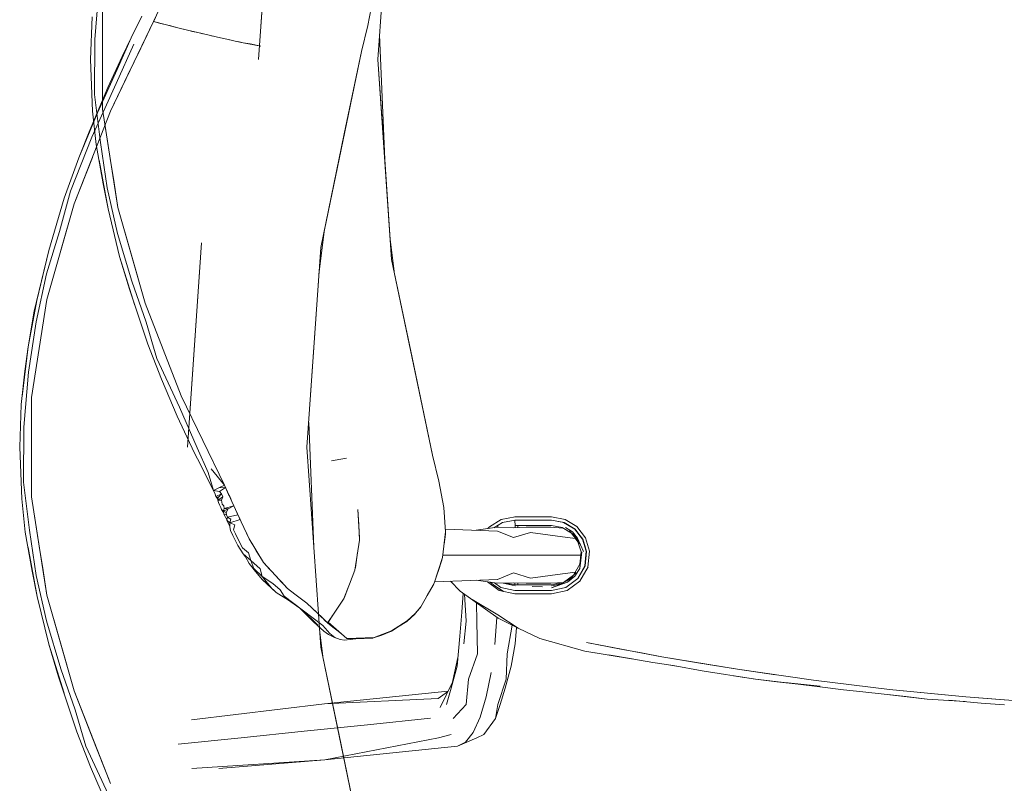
# Model space of a CAD drawing. Header units: millimetres. Extents: x 2 to 902, y -447 to 199.
# Tile 844 of 1056: x 33.993 to 34.723, y 181.489 to 182.055. Entities that reach past the tile are written whole.
import ezdxf

# ---------------------------------------------------------------- set-up
doc = ezdxf.new("R2010")
doc.units = ezdxf.units.MM
doc.header["$MEASUREMENT"] = 0
doc.layers.add('IFC-Elemento de mobília-Contorno', color=152, linetype='Continuous', lineweight=5)

msp = doc.modelspace()

# ---------------------------------------------------------------- linework, layer by layer
at = {"layer": 'IFC-Elemento de mobília-Contorno', "color": 7, "lineweight": 5}
for p, q in [((34.17043, 182.02496), (34.1808, 182.17622)), ((34.25885, 182.02496), (34.26899, 182.17288)), ((34.17043, 182.02496), (34.17561, 182.10059)), ((34.25885, 182.02496), (34.26392, 182.09892)), ((34.04906, 182.03996), (34.0525, 182.08052)), ((34.09267, 182.05308), (34.09956, 182.06766)), ((34.25147, 182.05014), (34.25518, 182.06966)), ((34.05484, 181.98817), (34.05485, 182.06173)), ((34.04604, 182.02498), (34.0471, 182.05663)), ((34.0607, 181.98676), (34.09267, 182.05308)), ((34.0761, 182.04109), (34.084, 182.05722)), ((34.08316, 182.03334), (34.09267, 182.05308)), ((34.09267, 182.05308), (34.09404, 182.05596)), ((34.09267, 182.05308), (34.10125, 182.0509)), ((34.09267, 182.05308), (34.09783, 182.05177)), ((34.09783, 182.05177), (34.10125, 182.0509)), ((34.10125, 182.0509), (34.1096, 182.04881)), ((34.10125, 182.0509), (34.10542, 182.04986)), ((34.10542, 182.04986), (34.1096, 182.04881)), ((34.1096, 182.04881), (34.11768, 182.04683)), ((34.1096, 182.04881), (34.11364, 182.04783)), ((34.11364, 182.04783), (34.11768, 182.04683)), ((34.11768, 182.04683), (34.12548, 182.04496)), ((34.11768, 182.04683), (34.12158, 182.0459)), ((34.12158, 182.0459), (34.12548, 182.04496)), ((34.12548, 182.04496), (34.13295, 182.04321)), ((34.12548, 182.04496), (34.12921, 182.04409)), ((34.13295, 182.04321), (34.14008, 182.04159)), ((34.13295, 182.04321), (34.13652, 182.0424)), ((34.24665, 182.03088), (34.25147, 182.05014)), ((34.26011, 182.04333), (34.26392, 181.95099)), ((34.04893, 181.99916), (34.04906, 182.03996)), ((34.06492, 182.00729), (34.07814, 182.03642)), ((34.06557, 182.01772), (34.0761, 182.04109)), ((34.0694, 182.02726), (34.0761, 182.04109)), ((34.14008, 182.04159), (34.14684, 182.04008)), ((34.14008, 182.04159), (34.14346, 182.04083)), ((34.14684, 182.04008), (34.1532, 182.03872)), ((34.14684, 182.04008), (34.15002, 182.03941)), ((34.15002, 182.03941), (34.1532, 182.03872)), ((34.1532, 182.03872), (34.15914, 182.0375)), ((34.1532, 182.03872), (34.15617, 182.03811)), ((34.15617, 182.03811), (34.15914, 182.0375)), ((34.15914, 182.0375), (34.16415, 182.03654)), ((34.15914, 182.0375), (34.17201, 182.03502)), ((34.16415, 182.03654), (34.17201, 182.03502)), ((34.07364, 182.01361), (34.08316, 182.03334)), ((34.21643, 181.88584), (34.24665, 182.03088)), ((34.23394, 181.96989), (34.24665, 182.03088)), ((34.04604, 182.02498), (34.04751, 181.98676)), ((34.05878, 182.00429), (34.0694, 182.02726)), ((34.25885, 182.02496), (34.26899, 181.87703)), ((34.25885, 182.02496), (34.26392, 181.95099)), ((34.05101, 181.98561), (34.06557, 182.01772)), ((34.04704, 181.96755), (34.06492, 182.00729)), ((34.0607, 181.98676), (34.07364, 182.01361)), ((34.04502, 181.97144), (34.05878, 182.00429)), ((34.04893, 181.99916), (34.05327, 181.96348)), ((34.03389, 181.91819), (34.0607, 181.98676)), ((34.03739, 181.95223), (34.05101, 181.98561)), ((34.04751, 181.98676), (34.0501, 181.96211)), ((34.05484, 181.98817), (34.06621, 181.91546)), ((34.05484, 181.98817), (34.06052, 181.95181)), ((34.03739, 181.95223), (34.04502, 181.97144)), ((34.0312, 181.92755), (34.04704, 181.96755)), ((34.05327, 181.96348), (34.05828, 181.93003)), ((34.21643, 181.88584), (34.23394, 181.96989)), ((34.0501, 181.96211), (34.05524, 181.93309)), ((34.02654, 181.92226), (34.03739, 181.95223)), ((34.03389, 181.91819), (34.0473, 181.95247)), ((34.05229, 181.95062), (34.05892, 181.91447)), ((34.06052, 181.95181), (34.06337, 181.93364)), ((34.26392, 181.95099), (34.26899, 181.87703)), ((34.02292, 181.89772), (34.0312, 181.92755)), ((34.05524, 181.93309), (34.05892, 181.91447)), ((34.05828, 181.93003), (34.06596, 181.89633)), ((34.06337, 181.93364), (34.06621, 181.91546)), ((34.015, 181.88371), (34.02654, 181.92226)), ((34.01368, 181.84741), (34.03389, 181.91819)), ((34.02379, 181.8828), (34.03389, 181.91819)), ((34.05892, 181.91447), (34.06752, 181.87912)), ((34.06621, 181.91546), (34.08641, 181.84467)), ((34.06621, 181.91546), (34.07631, 181.88006)), ((34.01342, 181.86645), (34.02292, 181.89772)), ((34.21507, 181.86601), (34.21925, 181.89938)), ((34.06596, 181.89633), (34.07649, 181.86088)), ((34.26796, 181.89211), (34.27083, 181.86818)), ((34.00425, 181.83877), (34.015, 181.88371)), ((34.00618, 181.84661), (34.015, 181.88371)), ((34.11787, 181.73792), (34.12824, 181.88919)), ((34.12305, 181.81356), (34.12824, 181.88919)), ((34.20629, 181.73792), (34.21643, 181.88584)), ((34.21136, 181.81189), (34.21643, 181.88584)), ((34.06752, 181.87912), (34.07889, 181.84282)), ((34.06752, 181.87912), (34.07475, 181.85489)), ((34.07631, 181.88006), (34.08641, 181.84467)), ((34.26899, 181.87703), (34.2841, 181.80451)), ((34.26899, 181.87703), (34.29921, 181.73199)), ((34.0058, 181.8308), (34.01342, 181.86645)), ((34.07649, 181.86088), (34.08713, 181.8305)), ((34.07475, 181.85489), (34.08831, 181.81427)), ((33.99973, 181.81233), (34.00618, 181.84661)), ((34.00229, 181.7747), (34.01368, 181.84741)), ((34.00799, 181.81105), (34.01368, 181.84741)), ((34.08641, 181.84467), (34.11321, 181.7761)), ((34.08641, 181.84467), (34.09981, 181.81038)), ((33.99973, 181.81233), (34.00425, 181.83877)), ((33.99995, 181.79348), (34.0058, 181.8308)), ((34.08713, 181.8305), (34.09515, 181.8037)), ((33.99533, 181.7754), (33.99973, 181.81233)), ((33.9974, 181.79435), (33.99973, 181.81233)), ((34.00229, 181.7747), (34.00799, 181.81105)), ((34.08831, 181.81427), (34.09856, 181.78836)), ((34.09981, 181.81038), (34.11321, 181.7761)), ((34.11787, 181.73792), (34.12305, 181.81356)), ((34.20629, 181.73792), (34.21136, 181.81189)), ((34.09515, 181.8037), (34.11193, 181.76757)), ((34.2841, 181.80451), (34.29921, 181.73199)), ((33.99455, 181.76958), (33.9974, 181.79435)), ((33.9965, 181.75292), (33.99995, 181.79348)), ((34.09856, 181.78836), (34.11025, 181.76088)), ((34.00228, 181.70113), (34.00229, 181.7747)), ((34.11321, 181.7761), (34.14519, 181.70979)), ((34.11321, 181.7761), (34.1292, 181.74294)), ((33.99349, 181.73794), (33.99455, 181.76958)), ((34.11193, 181.76757), (34.125, 181.73742)), ((34.11025, 181.76088), (34.12307, 181.73344)), ((33.99637, 181.71212), (33.9965, 181.75292)), ((34.20755, 181.75629), (34.21136, 181.66396)), ((33.99349, 181.73794), (33.99495, 181.69972)), ((34.125, 181.73742), (34.13305, 181.71919)), ((34.20629, 181.73792), (34.21136, 181.66396)), ((34.20629, 181.73792), (34.21643, 181.58999)), ((34.12307, 181.73344), (34.12508, 181.72933)), ((34.22457, 181.72786), (34.23567, 181.72976)), ((34.23135, 181.72902), (34.23567, 181.72976)), ((34.29921, 181.73199), (34.30403, 181.71273)), ((34.12508, 181.72933), (34.13702, 181.70592)), ((34.22457, 181.72786), (34.23135, 181.72902)), ((34.13305, 181.71919), (34.13702, 181.70592)), ((34.13536, 181.72207), (34.14519, 181.70979)), ((33.99637, 181.71212), (34.00072, 181.67645)), ((34.13702, 181.70592), (34.14111, 181.70786)), ((34.1395, 181.70709), (34.14198, 181.70827)), ((34.14111, 181.70786), (34.14519, 181.70979)), ((34.14111, 181.70786), (34.14591, 181.70821)), ((34.14157, 181.70528), (34.14591, 181.70821)), ((34.14198, 181.70827), (34.14519, 181.70979)), ((34.14519, 181.70979), (34.15071, 181.69768)), ((34.14519, 181.70979), (34.14591, 181.70821)), ((34.1458, 181.70845), (34.14673, 181.70641)), ((34.30403, 181.71273), (34.30774, 181.69322)), ((34.00228, 181.70113), (34.01365, 181.62842)), ((34.00228, 181.70113), (34.00797, 181.66478)), ((34.13702, 181.70592), (34.1395, 181.70709)), ((34.13702, 181.70592), (34.14157, 181.70528)), ((34.13702, 181.70592), (34.1382, 181.7032)), ((34.1382, 181.7032), (34.13866, 181.70147)), ((34.13866, 181.70147), (34.14291, 181.70355)), ((34.13866, 181.70147), (34.1405, 181.70074)), ((34.13866, 181.70147), (34.1403, 181.69951)), ((34.1402, 181.6988), (34.14402, 181.70113)), ((34.1402, 181.6988), (34.1405, 181.70074)), ((34.1405, 181.70074), (34.14291, 181.70355)), ((34.14157, 181.70528), (34.14291, 181.70355)), ((34.14286, 181.69876), (34.14402, 181.70113)), ((34.14291, 181.70355), (34.14402, 181.70113)), ((34.14673, 181.70641), (34.1475, 181.70473)), ((34.1475, 181.70473), (34.14826, 181.70304)), ((34.14826, 181.70304), (34.14903, 181.70136)), ((34.14903, 181.70136), (34.1498, 181.69967)), ((33.99495, 181.69972), (33.99754, 181.67508)), ((34.1402, 181.6988), (34.14286, 181.69876)), ((34.1402, 181.6988), (34.14073, 181.69707)), ((34.14073, 181.69707), (34.14146, 181.69533)), ((34.14146, 181.69533), (34.14244, 181.69342)), ((34.14244, 181.69342), (34.14307, 181.69181)), ((34.14286, 181.69876), (34.14343, 181.69589)), ((34.14343, 181.69589), (34.14461, 181.69449)), ((34.14461, 181.69449), (34.14486, 181.69268)), ((34.14486, 181.69268), (34.1521, 181.69461)), ((34.14793, 181.69236), (34.1521, 181.69461)), ((34.1498, 181.69967), (34.15071, 181.69768)), ((34.15071, 181.69768), (34.15748, 181.68282)), ((34.15071, 181.69768), (34.15134, 181.6963)), ((34.15134, 181.6963), (34.1521, 181.69461)), ((34.1521, 181.69461), (34.15287, 181.69293)), ((34.30774, 181.69322), (34.30898, 181.67522)), ((34.14307, 181.69181), (34.14447, 181.69071)), ((34.14307, 181.69181), (34.14456, 181.68959)), ((34.14436, 181.69065), (34.14793, 181.69236)), ((34.14447, 181.69071), (34.14486, 181.69268)), ((34.14447, 181.69071), (34.14653, 181.68974)), ((34.14447, 181.69071), (34.14466, 181.68829)), ((34.14466, 181.68829), (34.14677, 181.68782)), ((34.14466, 181.68829), (34.14701, 181.68449)), ((34.14486, 181.69268), (34.14793, 181.69236)), ((34.14653, 181.68974), (34.14793, 181.69236)), ((34.14653, 181.68974), (34.14677, 181.68782)), ((34.14677, 181.68782), (34.14751, 181.68606)), ((34.1468, 181.68382), (34.14751, 181.68606)), ((34.14751, 181.68606), (34.15518, 181.68788)), ((34.14751, 181.68606), (34.14989, 181.6848)), ((34.15287, 181.69293), (34.15364, 181.69124)), ((34.15364, 181.69124), (34.15441, 181.68956)), ((34.15441, 181.68956), (34.15518, 181.68788)), ((34.15518, 181.68788), (34.15594, 181.6862)), ((34.15594, 181.6862), (34.15671, 181.68451)), ((34.24399, 181.69191), (34.24461, 181.68057)), ((34.24399, 181.69191), (34.24531, 181.67096)), ((34.35021, 181.68452), (34.36051, 181.68647)), ((34.36036, 181.68644), (34.3671, 181.68644)), ((34.3671, 181.68644), (34.37385, 181.68644)), ((34.37385, 181.68644), (34.38059, 181.68644)), ((34.38059, 181.68644), (34.38734, 181.68645)), ((34.38734, 181.68645), (34.39748, 181.68453)), ((34.1468, 181.68382), (34.14914, 181.68196)), ((34.1468, 181.68382), (34.14919, 181.67928)), ((34.14914, 181.68196), (34.14989, 181.6848)), ((34.14914, 181.68196), (34.15671, 181.68451)), ((34.14914, 181.68196), (34.15273, 181.68059)), ((34.14914, 181.68196), (34.1492, 181.67908)), ((34.1492, 181.67908), (34.14972, 181.67623)), ((34.15195, 181.67687), (34.15273, 181.68059)), ((34.15671, 181.68451), (34.15748, 181.68282)), ((34.15748, 181.68282), (34.16338, 181.67005)), ((34.15748, 181.68282), (34.15895, 181.67962)), ((34.15895, 181.67962), (34.16043, 181.67644)), ((34.24461, 181.68057), (34.24524, 181.66923)), ((34.33153, 181.67648), (34.34728, 181.67866)), ((34.34029, 181.67769), (34.3414, 181.67912)), ((34.3414, 181.67912), (34.35021, 181.68452)), ((34.34472, 181.6783), (34.35122, 181.68226)), ((34.34728, 181.67866), (34.35926, 181.67836)), ((34.34761, 181.67865), (34.34761, 181.68006)), ((34.35122, 181.68226), (34.36051, 181.68397)), ((34.35926, 181.67836), (34.36858, 181.67865)), ((34.36036, 181.68394), (34.3671, 181.68394)), ((34.36036, 181.68394), (34.36037, 181.68242)), ((34.36037, 181.68242), (34.36038, 181.68113)), ((34.36038, 181.68113), (34.36041, 181.68027)), ((34.36041, 181.68027), (34.36043, 181.67996)), ((34.36043, 181.67996), (34.36718, 181.67996)), ((34.36047, 181.6784), (34.36048, 181.67996)), ((34.3605, 181.68394), (34.3605, 181.68397)), ((34.3624, 181.67846), (34.3624, 181.67996)), ((34.3671, 181.68394), (34.37385, 181.68394)), ((34.36718, 181.67996), (34.37394, 181.67996)), ((34.36727, 181.68397), (34.37402, 181.68397)), ((34.36858, 181.67865), (34.38684, 181.67866)), ((34.37385, 181.68394), (34.38059, 181.68394)), ((34.37394, 181.67996), (34.38069, 181.67996)), ((34.37402, 181.68397), (34.38078, 181.68397)), ((34.38059, 181.68394), (34.38734, 181.68395)), ((34.38069, 181.67996), (34.38744, 181.67996)), ((34.38078, 181.68397), (34.38753, 181.68397)), ((34.38684, 181.67866), (34.39603, 181.67803)), ((34.38734, 181.68395), (34.39661, 181.68221)), ((34.38744, 181.67996), (34.39529, 181.67849)), ((34.38753, 181.68397), (34.39682, 181.68225)), ((34.39642, 181.68233), (34.40466, 181.67731)), ((34.39682, 181.68225), (34.40489, 181.67734)), ((34.39748, 181.68453), (34.40629, 181.67913)), ((34.39787, 181.67861), (34.40286, 181.67527)), ((34.40629, 181.67913), (34.41263, 181.67095)), ((33.99754, 181.67508), (34.00269, 181.64606)), ((34.00072, 181.67645), (34.00572, 181.643)), ((34.14972, 181.67623), (34.15145, 181.67259)), ((34.15145, 181.67259), (34.15308, 181.66902)), ((34.15195, 181.67687), (34.15324, 181.67378)), ((34.15324, 181.67378), (34.1548, 181.67055)), ((34.16043, 181.67644), (34.1619, 181.67325)), ((34.1619, 181.67325), (34.16338, 181.67005)), ((34.30674, 181.65625), (34.30898, 181.67522)), ((34.30791, 181.66618), (34.30893, 181.67365)), ((34.30883, 181.67734), (34.34744, 181.67588)), ((34.30888, 181.67441), (34.30893, 181.67365)), ((34.34744, 181.67588), (34.35926, 181.67107)), ((34.35926, 181.67107), (34.37192, 181.6749)), ((34.37192, 181.6749), (34.39562, 181.67172)), ((34.39529, 181.67849), (34.40211, 181.67434)), ((34.39562, 181.67172), (34.40515, 181.6704)), ((34.40055, 181.67604), (34.4049, 181.67173)), ((34.40211, 181.67434), (34.40699, 181.66802)), ((34.40286, 181.67527), (34.40675, 181.67069)), ((34.4044, 181.67746), (34.40471, 181.67745)), ((34.40455, 181.67746), (34.41043, 181.66987)), ((34.40489, 181.67734), (34.40778, 181.67359)), ((34.4049, 181.67173), (34.4081, 181.66652)), ((34.40778, 181.67359), (34.41067, 181.66985)), ((34.00797, 181.66478), (34.01081, 181.64661)), ((34.15308, 181.66902), (34.15516, 181.66516)), ((34.1548, 181.67055), (34.15856, 181.66354)), ((34.15516, 181.66516), (34.1589, 181.65913)), ((34.16338, 181.67005), (34.17411, 181.65261)), ((34.16338, 181.67005), (34.16606, 181.66569)), ((34.16606, 181.66569), (34.16874, 181.66133)), ((34.21136, 181.66396), (34.21643, 181.58999)), ((34.2435, 181.65807), (34.24524, 181.66923)), ((34.24519, 181.67009), (34.24531, 181.67096)), ((34.40675, 181.67069), (34.41121, 181.66072)), ((34.40699, 181.66802), (34.4093, 181.66038)), ((34.41043, 181.66987), (34.41315, 181.66095)), ((34.41049, 181.66967), (34.41073, 181.66963)), ((34.41059, 181.67012), (34.41203, 181.66527)), ((34.41203, 181.66527), (34.4134, 181.66069)), ((34.41263, 181.67095), (34.41567, 181.66095)), ((33.99973, 181.66358), (34.00636, 181.62744)), ((34.15856, 181.66354), (34.16303, 181.65968)), ((34.1589, 181.65913), (34.16477, 181.65403)), ((34.1589, 181.65913), (34.16072, 181.6568)), ((34.16072, 181.65681), (34.16342, 181.65186)), ((34.16072, 181.6568), (34.16342, 181.65186)), ((34.16303, 181.65968), (34.16477, 181.65403)), ((34.16874, 181.66133), (34.17142, 181.65697)), ((34.17142, 181.65697), (34.17411, 181.65261)), ((34.24176, 181.6469), (34.2435, 181.65807)), ((34.24226, 181.64889), (34.24378, 181.65988)), ((34.30694, 181.65795), (34.32398, 181.65795)), ((34.32398, 181.65795), (34.35756, 181.65795)), ((34.35756, 181.65795), (34.36825, 181.65795)), ((34.36825, 181.65795), (34.3874, 181.65795)), ((34.3874, 181.65795), (34.40906, 181.65795)), ((34.40839, 181.65124), (34.4093, 181.66038)), ((34.40843, 181.64824), (34.40981, 181.66051)), ((34.41207, 181.65004), (34.41315, 181.66095)), ((34.41232, 181.65001), (34.4134, 181.66069)), ((34.41286, 181.65795), (34.41312, 181.65795)), ((34.41441, 181.64913), (34.41567, 181.66095)), ((34.16342, 181.65186), (34.1682, 181.64595)), ((34.16342, 181.65186), (34.17299, 181.64004)), ((34.16477, 181.65403), (34.16688, 181.64813)), ((34.16477, 181.65403), (34.17162, 181.64796)), ((34.17249, 181.65524), (34.17251, 181.65521)), ((34.17411, 181.65261), (34.18303, 181.64294)), ((34.17411, 181.65261), (34.17857, 181.64778)), ((34.30062, 181.63734), (34.30674, 181.65625)), ((34.30229, 181.64244), (34.30628, 181.65422)), ((34.30319, 181.64528), (34.30628, 181.65422)), ((34.30628, 181.65422), (34.30642, 181.65528)), ((34.40382, 181.64329), (34.40839, 181.65124)), ((34.40669, 181.64053), (34.41207, 181.65004)), ((34.40692, 181.6407), (34.41232, 181.65001)), ((34.40843, 181.64824), (34.4086, 181.65086)), ((34.40852, 181.63882), (34.41453, 181.64935)), ((34.00269, 181.64606), (34.00636, 181.62744)), ((34.00572, 181.643), (34.0134, 181.6093)), ((34.01081, 181.64661), (34.01365, 181.62842)), ((34.16688, 181.64813), (34.1732, 181.64226)), ((34.1682, 181.64595), (34.17299, 181.64004)), ((34.17162, 181.64796), (34.1732, 181.64226)), ((34.1732, 181.64226), (34.18095, 181.63713)), ((34.1732, 181.64226), (34.18036, 181.63344)), ((34.18303, 181.64294), (34.19195, 181.63329)), ((34.18303, 181.64294), (34.18749, 181.63811)), ((34.23775, 181.63649), (34.24176, 181.6469)), ((34.24193, 181.64797), (34.24226, 181.64889)), ((34.30204, 181.64174), (34.30229, 181.64244)), ((34.34744, 181.64003), (34.35926, 181.64485)), ((34.35926, 181.64485), (34.37192, 181.64102)), ((34.37192, 181.64102), (34.39562, 181.64418)), ((34.39562, 181.64418), (34.40509, 181.64549)), ((34.39641, 181.63788), (34.40382, 181.64329)), ((34.3993, 181.63802), (34.40466, 181.6424)), ((34.40069, 181.64008), (34.4057, 181.64507)), ((34.40466, 181.6424), (34.40843, 181.64824)), ((34.40987, 181.64615), (34.41009, 181.64619)), ((34.17299, 181.64004), (34.18349, 181.6304)), ((34.17299, 181.64004), (34.17824, 181.63523)), ((34.17824, 181.63523), (34.18349, 181.6304)), ((34.18095, 181.63713), (34.18639, 181.63224)), ((34.18738, 181.63823), (34.19195, 181.63329)), ((34.23369, 181.62595), (34.23775, 181.63649)), ((34.23439, 181.62738), (34.23753, 181.63595)), ((34.29061, 181.61966), (34.30062, 181.63734)), ((34.29544, 181.62811), (34.29988, 181.6357)), ((34.29988, 181.6357), (34.3002, 181.6366)), ((34.29988, 181.6357), (34.30017, 181.63655)), ((34.30092, 181.63829), (34.34761, 181.64004)), ((34.31251, 181.63871), (34.31976, 181.63136)), ((34.33153, 181.63944), (34.34728, 181.63726)), ((34.33997, 181.63827), (34.34877, 181.63182)), ((34.34208, 181.63797), (34.3455, 181.63536)), ((34.34208, 181.63797), (34.34296, 181.63731)), ((34.34296, 181.63731), (34.3455, 181.63536)), ((34.34509, 181.63756), (34.34977, 181.63412)), ((34.3455, 181.63536), (34.34817, 181.63359)), ((34.3455, 181.63536), (34.35184, 181.63116)), ((34.34728, 181.63726), (34.35926, 181.63754)), ((34.34744, 181.64003), (34.34761, 181.64003)), ((34.35161, 181.63736), (34.3604, 181.63538)), ((34.35165, 181.63737), (34.35181, 181.63733)), ((34.35175, 181.63737), (34.35181, 181.63733)), ((34.35363, 181.63741), (34.36043, 181.63595)), ((34.35926, 181.63754), (34.36858, 181.63726)), ((34.36018, 181.63601), (34.36024, 181.63726)), ((34.36024, 181.63726), (34.36024, 181.63751)), ((34.36043, 181.63595), (34.36718, 181.63595)), ((34.3624, 181.63726), (34.3624, 181.63745)), ((34.3624, 181.63726), (34.36242, 181.63595)), ((34.36718, 181.63595), (34.37394, 181.63595)), ((34.36858, 181.63726), (34.38684, 181.63726)), ((34.37394, 181.63595), (34.38069, 181.63595)), ((34.38069, 181.63595), (34.38744, 181.63595)), ((34.38684, 181.63726), (34.39645, 181.6379)), ((34.38736, 181.63386), (34.3993, 181.63802)), ((34.38736, 181.63386), (34.3945, 181.6367)), ((34.38739, 181.63538), (34.3945, 181.6367)), ((34.38744, 181.63595), (34.39641, 181.63788)), ((34.3945, 181.6367), (34.40069, 181.64008)), ((34.39794, 181.63408), (34.40693, 181.64071)), ((34.39896, 181.63179), (34.40852, 181.63882)), ((34.01365, 181.62842), (34.03385, 181.55763)), ((34.01365, 181.62842), (34.02375, 181.59303)), ((34.18349, 181.6304), (34.19249, 181.62481)), ((34.18639, 181.63224), (34.18937, 181.62777)), ((34.18937, 181.62777), (34.20261, 181.6175)), ((34.19195, 181.63329), (34.19741, 181.62919)), ((34.19741, 181.62919), (34.20626, 181.62256)), ((34.23523, 181.62996), (34.23533, 181.62996)), ((34.29393, 181.62553), (34.29544, 181.62811)), ((34.31976, 181.63136), (34.34781, 181.61131)), ((34.32108, 181.61578), (34.32191, 181.62982)), ((34.32287, 181.62913), (34.32416, 181.60922)), ((34.34817, 181.63359), (34.35084, 181.63182)), ((34.34877, 181.63182), (34.36036, 181.62932)), ((34.34977, 181.63412), (34.36037, 181.63181)), ((34.35084, 181.63182), (34.35184, 181.63116)), ((34.36036, 181.62932), (34.36711, 181.62931)), ((34.36037, 181.63181), (34.36711, 181.63181)), ((34.36711, 181.63181), (34.37386, 181.6318)), ((34.36711, 181.62931), (34.37385, 181.62931)), ((34.37312, 181.63473), (34.38086, 181.63467)), ((34.37385, 181.62931), (34.3806, 181.6293)), ((34.37386, 181.6318), (34.3806, 181.6318)), ((34.3806, 181.6318), (34.38735, 181.63179)), ((34.3806, 181.6293), (34.38734, 181.6293)), ((34.38734, 181.6293), (34.39896, 181.63179)), ((34.38735, 181.63179), (34.39794, 181.63408)), ((34.00636, 181.62744), (34.01497, 181.59208)), ((34.19249, 181.62481), (34.20261, 181.6175)), ((34.20626, 181.62256), (34.21, 181.61897)), ((34.20626, 181.62256), (34.21441, 181.61473)), ((34.22841, 181.61808), (34.23374, 181.62608)), ((34.23402, 181.6268), (34.23439, 181.62738)), ((34.32869, 181.62518), (34.34776, 181.61375)), ((34.33196, 181.62264), (34.332, 181.60896)), ((34.20148, 181.61832), (34.21123, 181.60858)), ((34.20261, 181.6175), (34.21422, 181.60621)), ((34.20261, 181.6175), (34.21809, 181.60593)), ((34.21, 181.61897), (34.21374, 181.61538)), ((34.21374, 181.61538), (34.21767, 181.61161)), ((34.21441, 181.61473), (34.22159, 181.60784)), ((34.22159, 181.60784), (34.225, 181.61296)), ((34.22195, 181.60827), (34.22528, 181.61339)), ((34.225, 181.61296), (34.22841, 181.61808)), ((34.28059, 181.60937), (34.28648, 181.61484)), ((34.2831, 181.61158), (34.28596, 181.61419)), ((34.28596, 181.61419), (34.28798, 181.61649)), ((34.28648, 181.61484), (34.29061, 181.61966)), ((34.28798, 181.61649), (34.28999, 181.61877)), ((34.28999, 181.61877), (34.29028, 181.61927)), ((34.28999, 181.61877), (34.29021, 181.61919)), ((34.28999, 181.61877), (34.29021, 181.61919)), ((34.31952, 181.59798), (34.32108, 181.61578)), ((34.34776, 181.61375), (34.36273, 181.60393)), ((34.0134, 181.6093), (34.02393, 181.57384)), ((34.21123, 181.60858), (34.21875, 181.60163)), ((34.21767, 181.61161), (34.21963, 181.60972)), ((34.21809, 181.60593), (34.22323, 181.60004)), ((34.21963, 181.60972), (34.22159, 181.60784)), ((34.22159, 181.60784), (34.22549, 181.60474)), ((34.2219, 181.6083), (34.23584, 181.59627)), ((34.22217, 181.60872), (34.22223, 181.6087)), ((34.26885, 181.60189), (34.28059, 181.60937)), ((34.2745, 181.60537), (34.28023, 181.60896)), ((34.28023, 181.60896), (34.2831, 181.61158)), ((34.3224, 181.59228), (34.32416, 181.60922)), ((34.332, 181.60896), (34.33264, 181.58485)), ((34.34536, 181.59179), (34.34689, 181.61198)), ((34.34781, 181.61131), (34.36273, 181.60393)), ((34.35462, 181.58485), (34.35827, 181.60614)), ((34.2154, 181.60506), (34.21827, 181.58116)), ((34.21875, 181.60163), (34.22234, 181.59916)), ((34.22234, 181.59916), (34.22607, 181.59728)), ((34.22323, 181.60004), (34.22695, 181.59713)), ((34.22465, 181.60541), (34.22544, 181.60525)), ((34.22465, 181.6054), (34.22544, 181.60525)), ((34.22549, 181.60474), (34.2294, 181.60164)), ((34.2294, 181.60164), (34.23207, 181.59953)), ((34.25611, 181.59696), (34.26885, 181.60189)), ((34.25615, 181.59694), (34.26252, 181.59935)), ((34.25626, 181.59694), (34.26252, 181.59935)), ((34.25626, 181.59694), (34.26168, 181.59883)), ((34.26168, 181.59883), (34.26878, 181.60176)), ((34.26252, 181.59935), (34.26878, 181.60176)), ((34.26416, 181.59998), (34.26536, 181.60054)), ((34.26878, 181.60176), (34.2745, 181.60537)), ((34.36052, 181.59228), (34.36152, 181.60453)), ((34.36273, 181.60393), (34.37889, 181.59639)), ((34.01497, 181.59208), (34.02633, 181.55579)), ((34.01497, 181.59208), (34.0222, 181.56786)), ((34.02375, 181.59303), (34.03385, 181.55763)), ((34.22607, 181.59728), (34.2308, 181.59546)), ((34.22695, 181.59713), (34.2308, 181.59546)), ((34.2308, 181.59546), (34.23415, 181.59512)), ((34.23415, 181.59512), (34.24249, 181.596)), ((34.23584, 181.59627), (34.25634, 181.59697)), ((34.23617, 181.59627), (34.24119, 181.59644)), ((34.24119, 181.59644), (34.24622, 181.59661)), ((34.24249, 181.596), (34.25508, 181.59653)), ((34.24491, 181.59657), (34.24499, 181.59659)), ((34.24622, 181.59661), (34.25124, 181.59677)), ((34.25124, 181.59677), (34.25626, 181.59694)), ((34.25508, 181.59653), (34.25626, 181.59694)), ((34.31755, 181.57572), (34.31952, 181.59798)), ((34.35749, 181.57572), (34.36052, 181.59228)), ((34.37889, 181.59639), (34.41207, 181.58703)), ((34.41338, 181.59326), (34.43883, 181.58847)), ((34.41338, 181.59326), (34.46918, 181.58278)), ((34.21643, 181.58999), (34.23154, 181.51747)), ((34.21643, 181.58999), (34.24665, 181.44496)), ((34.32588, 181.56625), (34.33264, 181.58485)), ((34.35391, 181.56625), (34.35462, 181.58485)), ((34.41207, 181.58703), (34.43767, 181.58279)), ((34.41207, 181.58703), (34.44662, 181.58131)), ((34.42969, 181.58425), (34.44712, 181.58122)), ((34.43883, 181.58847), (34.454, 181.58563)), ((34.454, 181.58563), (34.46918, 181.58278)), ((34.313, 181.55961), (34.31813, 181.58233)), ((34.43767, 181.58279), (34.44712, 181.58122)), ((34.44698, 181.58124), (34.46242, 181.57852)), ((34.46242, 181.57852), (34.47745, 181.57622)), ((34.46918, 181.58278), (34.49719, 181.57813)), ((34.46918, 181.58278), (34.5252, 181.57349)), ((34.47566, 181.5765), (34.48011, 181.57576)), ((34.47574, 181.57649), (34.48003, 181.57578)), ((34.49719, 181.57813), (34.5252, 181.57349)), ((34.02393, 181.57384), (34.03457, 181.54347)), ((34.313, 181.55961), (34.31755, 181.57572)), ((34.33895, 181.55302), (34.34263, 181.57118)), ((34.35305, 181.55961), (34.35749, 181.57572)), ((34.47745, 181.57622), (34.49895, 181.57247)), ((34.49895, 181.57247), (34.51626, 181.56971)), ((34.51626, 181.56971), (34.52262, 181.56872)), ((34.5252, 181.57349), (34.55331, 181.56946)), ((34.5252, 181.57349), (34.58141, 181.56542)), ((34.0222, 181.56786), (34.03576, 181.52724)), ((34.30486, 181.54521), (34.31396, 181.56387)), ((34.3243, 181.54753), (34.32588, 181.56625)), ((34.3477, 181.54753), (34.35391, 181.56625)), ((34.52232, 181.56877), (34.53842, 181.56611)), ((34.52262, 181.56872), (34.53842, 181.56611)), ((34.53842, 181.56611), (34.55432, 181.56427)), ((34.53842, 181.56611), (34.57023, 181.56244)), ((34.55432, 181.56427), (34.57023, 181.56244)), ((34.56013, 181.56376), (34.58648, 181.56102)), ((34.57023, 181.56244), (34.5865, 181.56056)), ((34.57023, 181.56244), (34.58613, 181.56061)), ((34.58141, 181.56542), (34.60959, 181.56201)), ((34.58141, 181.56542), (34.63778, 181.5586)), ((34.60959, 181.56201), (34.63778, 181.5586)), ((34.03385, 181.55763), (34.06065, 181.48906)), ((34.03385, 181.55763), (34.04725, 181.52334)), ((34.21921, 181.54787), (34.31074, 181.55728)), ((34.30349, 181.55192), (34.31047, 181.55672)), ((34.30953, 181.54742), (34.313, 181.55961)), ((34.34935, 181.54742), (34.35305, 181.55961)), ((34.58613, 181.56061), (34.60375, 181.55835)), ((34.60375, 181.55835), (34.61795, 181.55694)), ((34.61795, 181.55694), (34.63385, 181.5551)), ((34.63385, 181.5551), (34.64976, 181.55327)), ((34.63385, 181.5551), (34.66567, 181.55143)), ((34.63778, 181.5586), (34.66603, 181.55581)), ((34.63778, 181.5586), (34.69429, 181.55302)), ((34.66603, 181.55581), (34.69429, 181.55302)), ((34.12074, 181.53599), (34.21921, 181.54787)), ((34.21921, 181.54787), (34.30349, 181.55192)), ((34.31448, 181.53703), (34.3243, 181.54753)), ((34.33446, 181.538), (34.33895, 181.55302)), ((34.34591, 181.53703), (34.3477, 181.54753)), ((34.34591, 181.53703), (34.34935, 181.54742)), ((34.64976, 181.55327), (34.66567, 181.55143)), ((34.66567, 181.55143), (34.68165, 181.55038)), ((34.66567, 181.55143), (34.69376, 181.54958)), ((34.68165, 181.55038), (34.69372, 181.54958)), ((34.68172, 181.55077), (34.70561, 181.54842)), ((34.69429, 181.55302), (34.7226, 181.55086)), ((34.69429, 181.55302), (34.75092, 181.54871)), ((34.70561, 181.54842), (34.72305, 181.54719)), ((34.03457, 181.54347), (34.0426, 181.51665)), ((34.251, 181.53248), (34.29772, 181.53729)), ((34.32932, 181.52666), (34.33446, 181.538)), ((34.33737, 181.52532), (34.34591, 181.53703)), ((34.03576, 181.52724), (34.04601, 181.50132)), ((34.15756, 181.52288), (34.20428, 181.52768)), ((34.20428, 181.52768), (34.251, 181.53248)), ((34.32372, 181.51944), (34.32932, 181.52666)), ((34.04725, 181.52334), (34.06065, 181.48906)), ((34.11084, 181.51807), (34.15756, 181.52288)), ((34.21948, 181.50648), (34.30368, 181.52266)), ((34.30368, 181.52266), (34.31299, 181.52532)), ((34.31788, 181.5166), (34.332, 181.52266)), ((34.31788, 181.5166), (34.32372, 181.51944)), ((34.332, 181.52266), (34.33737, 181.52532)), ((34.0426, 181.51665), (34.05937, 181.48053)), ((34.21948, 181.50648), (34.31788, 181.5166)), ((34.23154, 181.51747), (34.24665, 181.44496)), ((34.12097, 181.50015), (34.21948, 181.50648)), ((34.141, 181.50015), (34.21948, 181.50648)), ((34.04601, 181.50132), (34.05769, 181.47384))]:
    msp.add_line(p, q, dxfattribs=at)

doc.saveas('drawing.dxf')
